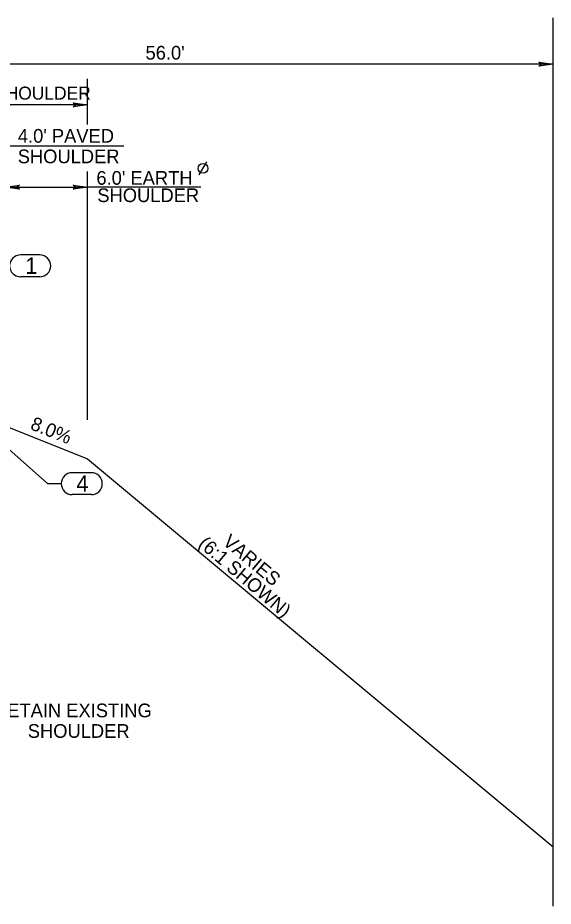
# Model space of a CAD drawing. Extents: x 2003207 to 2014043, y 843846 to 860154.
# Drawn here: x 2013722.8 to 2013761.9, y 844467.5 to 844532.3 of the extents above; entities that cross this region are included whole.
import ezdxf

# ---------------------------------------------------------------- set-up
doc = ezdxf.new("R2010")
doc.units = 0
for name, color, linetype in [('RD_QTY_PermVeg', 7, 'Continuous'), ('RD_TX_Misc2', 7, 'Continuous'), ('RD_TX_TypSect', 7, 'Continuous')]:
    doc.layers.add(name, color=color, linetype=linetype)

msp = doc.modelspace()

# ---------------------------------------------------------------- linework, layer by layer
at = {"layer": 'RD_QTY_PermVeg'}
for p, q in [((2013721.875, 844502.519), (2013727.875, 844500.119)), ((2013727.875, 844500.119), (2013761.875, 844471.785))]:
    msp.add_line(p, q, dxfattribs=at)
at = {"layer": 'RD_TX_Misc2'}
for p, q in [((2013724.391, 844515.007), (2013722.991, 844515.007)), ((2013724.391, 844513.407), (2013722.991, 844513.407)), ((2013728.16, 844499.11), (2013726.76, 844499.11)), ((2013728.16, 844497.51), (2013726.76, 844497.51))]:
    msp.add_line(p, q, dxfattribs=at)
for centre, start, end in [((2013722.991, 844514.207), 90, 270), ((2013724.391, 844514.207), 270, 90), ((2013726.76, 844498.31), 90, 270), ((2013728.16, 844498.31), 270, 90)]:
    msp.add_arc(centre, 0.8, start, end, dxfattribs=at)
at = {"layer": 'RD_TX_TypSect'}
for p, q in [((2013761.875, 844467.461), (2013761.875, 844532.32)), ((2013761.875, 844528.924), (2013705.875, 844528.924)), ((2013727.875, 844524.536), (2013727.875, 844527.863)), ((2013727.875, 844525.956), (2013717.875, 844525.956)), ((2013730.525, 844522.956), (2013717.875, 844522.956)), ((2013736.028, 844520.856), (2013736.594, 844521.799)), ((2013727.875, 844502.962), (2013727.875, 844521.104)), ((2013721.875, 844519.956), (2013727.875, 844519.956)), ((2013736.14, 844519.956), (2013727.875, 844519.956))]:
    msp.add_line(p, q, dxfattribs=at)
for points in [[(2013761.875, 844528.924), (2013760.836, 844528.775), (2013760.996, 844528.924), (2013760.836, 844529.074)], [(2013727.875, 844525.956), (2013726.836, 844525.806), (2013726.996, 844525.956), (2013726.836, 844526.106)], [(2013721.875, 844519.956), (2013722.914, 844520.106), (2013722.754, 844519.956), (2013722.914, 844519.806)], [(2013727.875, 844519.956), (2013726.836, 844519.806), (2013726.996, 844519.956), (2013726.836, 844520.106)]]:
    msp.add_lwpolyline(points, close=True, dxfattribs=at)
msp.add_lwpolyline([(2013721.475, 844501.384), (2013724.951, 844498.31), (2013725.96, 844498.31)], dxfattribs=at)
msp.add_circle((2013736.311, 844521.327), 0.35, dxfattribs=at)

# ---------------------------------------------------------------- texts
at = {"layer": 'RD_TX_Misc2'}
for s, p in [('1', (2013723.33, 844513.622)), ('4', (2013727.064, 844497.726))]:
    msp.add_text(s, height=1.2, dxfattribs=at).set_placement(p)
at = {"layer": 'RD_TX_TypSect'}
for s, height, p in [("56.0'", 1, (2013732.112, 844529.268)), ("10.0' SHOULDER", 0.95, (2013717.99, 844526.345)), ("4.0' PAVED", 1, (2013722.792, 844523.2)), ('SHOULDER', 1, (2013722.785, 844521.7)), ("6.0' EARTH", 1, (2013728.526, 844520.131)), ('SHOULDER', 1, (2013728.597, 844518.863)), ('RETAIN EXISTING ', 1, (2013721.053, 844481.254)), ('SHOULDER', 1, (2013723.518, 844479.754))]:
    msp.add_text(s, height=height, dxfattribs=at).set_placement(p)
for s, rotation, p in [('8.0%', 338.19859, (2013723.635, 844502.302)), ('(6:1 SHOWN)', 319.76842, (2013735.895, 844493.788)), ('VARIES', 319.76842, (2013737.681, 844493.937))]:
    msp.add_text(s, height=1, rotation=rotation, dxfattribs=at).set_placement(p)

doc.saveas('drawing.dxf')
